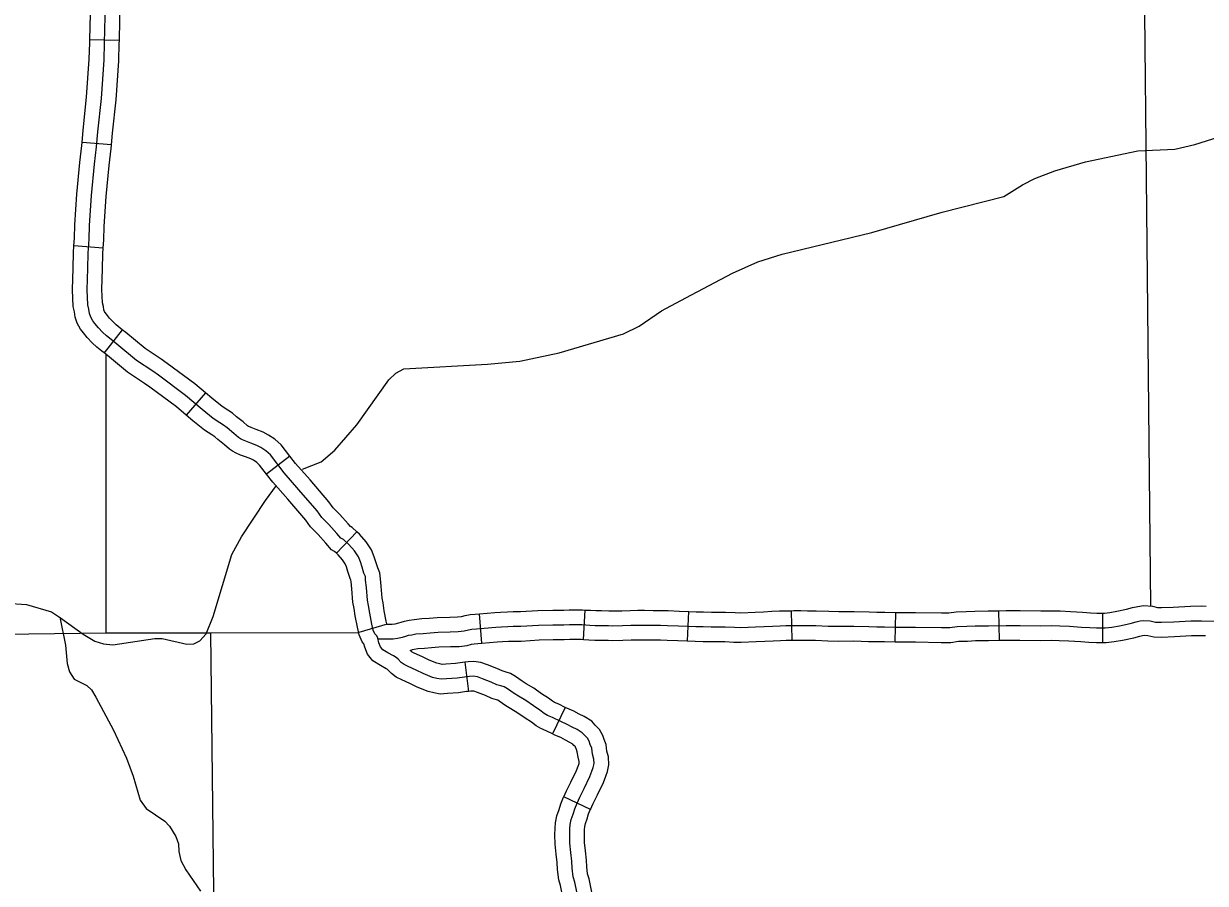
# Model space of a CAD drawing. Extents: x 1377389 to 1380723, y 1168351 to 1170484.
# Drawn here: x 1379618.3 to 1379738.6, y 1169298.6 to 1169386.1 of the extents above; entities that cross this region are included whole.
import ezdxf

# ---------------------------------------------------------------- set-up
doc = ezdxf.new("R2010")
doc.units = 0
doc.layers.add('B_Fill', color=7, linetype='Continuous')

msp = doc.modelspace()

# ---------------------------------------------------------------- linework, layer by layer
at = {"layer": 'B_Fill'}
for p, q in [((1379628.05, 1169384.38), (1379625.05, 1169384.44)), ((1379627.26, 1169373.77), (1379624.27, 1169374)), ((1379626.41, 1169363.25), (1379623.42, 1169363.47)), ((1379628.35, 1169354.94), (1379626.49, 1169352.59)), ((1379636.8, 1169348.53), (1379634.86, 1169346.24)), ((1379645.4, 1169342.08), (1379643.02, 1169340.25)), ((1379652.22, 1169334.36), (1379650.15, 1169332.19)), ((1379664.93, 1169323.04), (1379664.71, 1169326.03)), ((1379675.27, 1169323.42), (1379675.46, 1169326.41)), ((1379685.86, 1169323.26), (1379685.98, 1169326.26)), ((1379696.5, 1169323.34), (1379696.44, 1169326.34)), ((1379706.99, 1169323.17), (1379707.07, 1169326.17)), ((1379717.6, 1169323.33), (1379717.55, 1169326.33)), ((1379728.13, 1169323.1), (1379728.13, 1169326.1)), ((1379655.29, 1169324.96), (1379652.41, 1169324.11)), ((1379663.19, 1169321.1), (1379663.57, 1169318.12)), ((1379673.41, 1169316.5), (1379672.11, 1169313.8)), ((1379675.98, 1169306.11), (1379673.27, 1169307.39))]:
    msp.add_line(p, q, dxfattribs=at)
for points in [[(1379731.91, 1169430.81), (1379732.97, 1169326.8)], [(1379669.4, 1169317.19), (1379668.67, 1169317.63), (1379668.21, 1169317.9), (1379667.53, 1169318.39), (1379667.21, 1169318.59), (1379666.87, 1169318.7), (1379666.47, 1169318.81), (1379665.89, 1169319.08), (1379665.01, 1169319.42), (1379664.48, 1169319.6), (1379664.04, 1169319.67), (1379663.68, 1169319.65), (1379663.16, 1169319.58), (1379662.41, 1169319.47), (1379661.35, 1169319.4), (1379660.79, 1169319.37), (1379660.35, 1169319.45), (1379659.92, 1169319.55), (1379658.95, 1169319.94), (1379658.25, 1169320.28), (1379657.42, 1169320.66), (1379657.03, 1169320.85), (1379656.74, 1169321.08), (1379656.41, 1169321.41), (1379656.22, 1169321.58), (1379655.93, 1169321.73), (1379655.37, 1169322.06), (1379654.85, 1169322.37), (1379654.61, 1169322.67), (1379654.46, 1169323.07), (1379654.35, 1169323.54), (1379654.25, 1169323.77), (1379654.04, 1169323.99), (1379653.89, 1169324.35), (1379653.75, 1169324.97), (1379653.54, 1169326.08), (1379653.41, 1169326.86), (1379653.29, 1169327.41), (1379653.19, 1169328.69), (1379653.11, 1169329.44), (1379653.08, 1169329.83), (1379652.93, 1169330.16), (1379652.74, 1169330.78), (1379652.58, 1169331.33), (1379652.37, 1169331.82), (1379651.97, 1169332.44), (1379651.4, 1169333.07), (1379650.85, 1169333.59), (1379650.6, 1169333.73), (1379650.19, 1169334.2), (1379649.37, 1169335.13), (1379648.66, 1169335.84), (1379648.19, 1169336.5), (1379646.32, 1169338.66), (1379644.81, 1169340.39), (1379643.42, 1169342.2), (1379642.95, 1169342.61), (1379642.46, 1169342.94), (1379642.05, 1169343.16), (1379641.42, 1169343.4), (1379640.93, 1169343.59), (1379640.57, 1169343.73), (1379640.38, 1169343.84), (1379640.19, 1169343.98), (1379639.69, 1169344.39), (1379639.01, 1169344.94), (1379638.65, 1169345.24), (1379638.27, 1169345.48), (1379637.61, 1169345.92), (1379636.49, 1169346.83), (1379634.79, 1169348.26), (1379632.03, 1169350.3), (1379631.45, 1169350.71), (1379629.78, 1169351.82), (1379627.78, 1169353.48), (1379627.21, 1169353.94), (1379626.74, 1169354.31), (1379626.35, 1169354.69), (1379625.92, 1169355.14), (1379625.57, 1169355.59), (1379625.35, 1169355.84), (1379625.15, 1169356.22), (1379625.02, 1169356.61), (1379624.94, 1169357.04), (1379624.85, 1169357.49), (1379624.78, 1169359.02), (1379624.85, 1169361.17), (1379624.87, 1169362.75), (1379624.97, 1169364.17), (1379625.02, 1169365.54), (1379625.23, 1169368.61), (1379625.51, 1169371.81), (1379625.74, 1169373.55), (1379625.86, 1169375.1), (1379626.22, 1169378.47), (1379626.49, 1169382.41), (1379626.55, 1169384.12), (1379626.64, 1169388.17)], [(1379628.05, 1169384.38), (1379628.14, 1169388.45)], [(1379625.05, 1169384.44), (1379625.11, 1169387.11)], [(1379624.27, 1169374), (1379624.36, 1169375.24), (1379624.72, 1169378.61), (1379624.99, 1169382.48), (1379625.05, 1169384.16), (1379625.05, 1169384.44)], [(1379627.26, 1169373.77), (1379627.35, 1169374.96), (1379627.71, 1169378.34), (1379627.98, 1169382.33), (1379628.04, 1169384.08), (1379628.05, 1169384.38)], [(1379646.67, 1169340.76), (1379648.6, 1169341.5), (1379649.99, 1169342.69), (1379652.22, 1169345.26), (1379655.46, 1169349.85), (1379656.17, 1169350.52), (1379657.01, 1169350.95), (1379665.51, 1169351.42), (1379668.81, 1169351.75), (1379672.79, 1169352.6), (1379679.36, 1169354.54), (1379680.94, 1169355.32), (1379683.22, 1169356.85), (1379685.68, 1169358.19), (1379690.43, 1169360.69), (1379693.02, 1169361.85), (1379695.49, 1169362.65), (1379704.62, 1169364.85), (1379711.76, 1169366.9), (1379718.04, 1169368.49), (1379719.95, 1169369.7), (1379721.21, 1169370.33), (1379723.23, 1169371.13), (1379726.37, 1169372.03), (1379731.67, 1169373.16), (1379735.45, 1169373.31), (1379737.47, 1169373.79), (1379742.44, 1169375.36)], [(1379623.42, 1169363.47), (1379623.47, 1169364.25), (1379623.52, 1169365.61), (1379623.73, 1169368.73), (1379624.02, 1169371.97), (1379624.24, 1169373.71), (1379624.27, 1169374)], [(1379626.41, 1169363.25), (1379626.47, 1169364.09), (1379626.51, 1169365.46), (1379626.72, 1169368.5), (1379627, 1169371.65), (1379627.23, 1169373.4), (1379627.26, 1169373.77)], [(1379626.49, 1169352.59), (1379626.27, 1169352.76), (1379625.75, 1169353.18), (1379625.29, 1169353.62), (1379624.78, 1169354.16), (1379624.41, 1169354.63), (1379624.1, 1169354.99), (1379623.77, 1169355.62), (1379623.56, 1169356.23), (1379623.47, 1169356.77), (1379623.36, 1169357.31), (1379623.27, 1169359.01), (1379623.35, 1169361.2), (1379623.37, 1169362.81), (1379623.42, 1169363.47)], [(1379628.35, 1169354.94), (1379628.14, 1169355.11), (1379627.73, 1169355.44), (1379627.41, 1169355.75), (1379627.05, 1169356.12), (1379626.73, 1169356.54), (1379626.59, 1169356.7), (1379626.53, 1169356.81), (1379626.47, 1169356.98), (1379626.42, 1169357.32), (1379626.34, 1169357.68), (1379626.28, 1169359.03), (1379626.35, 1169361.14), (1379626.37, 1169362.68), (1379626.41, 1169363.25)], [(1379636.8, 1169348.53), (1379635.72, 1169349.44), (1379632.91, 1169351.52), (1379632.29, 1169351.95), (1379630.68, 1169353.02), (1379628.72, 1169354.65), (1379628.35, 1169354.94)], [(1379634.86, 1169346.24), (1379633.86, 1169347.08), (1379631.16, 1169349.08), (1379630.61, 1169349.47), (1379628.89, 1169350.61), (1379626.83, 1169352.32), (1379626.49, 1169352.59)], [(1379626.66, 1169352.46), (1379626.68, 1169324.08)], [(1379645.4, 1169342.08), (1379644.52, 1169343.23), (1379643.87, 1169343.8), (1379643.23, 1169344.22), (1379642.68, 1169344.52), (1379641.96, 1169344.8), (1379641.47, 1169344.99), (1379641.22, 1169345.09), (1379641.19, 1169345.1), (1379641.1, 1169345.16), (1379640.64, 1169345.55), (1379639.96, 1169346.09), (1379639.55, 1169346.45), (1379639.09, 1169346.74), (1379638.5, 1169347.13), (1379637.45, 1169347.98), (1379636.8, 1169348.53)], [(1379643.02, 1169340.25), (1379642.32, 1169341.17), (1379642.03, 1169341.42), (1379641.69, 1169341.65), (1379641.42, 1169341.79), (1379640.87, 1169342), (1379640.38, 1169342.19), (1379639.92, 1169342.37), (1379639.57, 1169342.58), (1379639.27, 1169342.79), (1379638.74, 1169343.23), (1379638.06, 1169343.78), (1379637.76, 1169344.03), (1379637.45, 1169344.23), (1379636.72, 1169344.71), (1379635.54, 1169345.67), (1379634.86, 1169346.24)], [(1379652.22, 1169334.36), (1379651.75, 1169334.81), (1379651.56, 1169334.91), (1379651.32, 1169335.19), (1379650.47, 1169336.15), (1379649.81, 1169336.81), (1379649.38, 1169337.42), (1379647.45, 1169339.65), (1379645.97, 1169341.34), (1379645.4, 1169342.08)], [(1379650.15, 1169332.19), (1379649.95, 1169332.37), (1379649.65, 1169332.54), (1379649.07, 1169333.2), (1379648.28, 1169334.1), (1379647.51, 1169334.87), (1379647.01, 1169335.57), (1379645.19, 1169337.68), (1379643.65, 1169339.44), (1379643.02, 1169340.25)], [(1379627.38, 1169322.88), (1379631.65, 1169323.52), (1379632.41, 1169323.51), (1379634.9, 1169322.93), (1379635.64, 1169322.98), (1379636.25, 1169323.26), (1379636.88, 1169323.99), (1379637.61, 1169325.76), (1379639.5, 1169332.07), (1379640.47, 1169333.87), (1379642.92, 1169337.55), (1379644.05, 1169339.1)], [(1379655.28, 1169324.99), (1379655.21, 1169325.28), (1379655.01, 1169326.34), (1379654.88, 1169327.13), (1379654.78, 1169327.62), (1379654.69, 1169328.83), (1379654.61, 1169329.59), (1379654.55, 1169330.21), (1379654.34, 1169330.69), (1379654.17, 1169331.21), (1379653.99, 1169331.84), (1379653.7, 1169332.52), (1379653.17, 1169333.35), (1379652.47, 1169334.12), (1379652.22, 1169334.36)], [(1379652.94, 1169322.97), (1379652.75, 1169323.17), (1379652.46, 1169323.89), (1379652.28, 1169324.66), (1379652.06, 1169325.81), (1379651.93, 1169326.58), (1379651.8, 1169327.2), (1379651.7, 1169328.56), (1379651.62, 1169329.3), (1379651.61, 1169329.45), (1379651.53, 1169329.62), (1379651.3, 1169330.34), (1379651.16, 1169330.82), (1379651.03, 1169331.12), (1379650.77, 1169331.53), (1379650.32, 1169332.02), (1379650.15, 1169332.19)], [(1379616.55, 1169327.1), (1379618.59, 1169326.96), (1379621.13, 1169326.22), (1379622.07, 1169325.63), (1379624.37, 1169323.94), (1379625.57, 1169323.23), (1379626.44, 1169322.96), (1379627.38, 1169322.88)], [(1379655.29, 1169324.96), (1379655.49, 1169324.96), (1379655.8, 1169324.98), (1379656.1, 1169325.01), (1379656.5, 1169325.1), (1379656.72, 1169325.16), (1379657.05, 1169325.29), (1379657.55, 1169325.38), (1379658.04, 1169325.46), (1379658.82, 1169325.53), (1379659.56, 1169325.59), (1379660.4, 1169325.66), (1379661.67, 1169325.69), (1379662.44, 1169325.71), (1379662.87, 1169325.76), (1379663.23, 1169325.86), (1379663.73, 1169325.94), (1379664.25, 1169326), (1379664.71, 1169326.03)], [(1379664.71, 1169326.03), (1379666.25, 1169326.15), (1379666.83, 1169326.2), (1379667.54, 1169326.23), (1379668.11, 1169326.25), (1379668.85, 1169326.25), (1379670.64, 1169326.36), (1379672.14, 1169326.4), (1379673.26, 1169326.41), (1379673.82, 1169326.43), (1379674.54, 1169326.44), (1379675.18, 1169326.43), (1379675.46, 1169326.41)], [(1379675.46, 1169326.41), (1379676, 1169326.38), (1379676.52, 1169326.35), (1379677.11, 1169326.35), (1379677.86, 1169326.33), (1379678.26, 1169326.31), (1379679.18, 1169326.33), (1379680.04, 1169326.36), (1379680.79, 1169326.38), (1379681.48, 1169326.38), (1379682.35, 1169326.36), (1379683.13, 1169326.36), (1379683.88, 1169326.35), (1379685.01, 1169326.3), (1379685.94, 1169326.26), (1379685.98, 1169326.26)], [(1379685.98, 1169326.26), (1379686.74, 1169326.23), (1379687.5, 1169326.22), (1379688.29, 1169326.2), (1379689.02, 1169326.2), (1379689.72, 1169326.2), (1379690.7, 1169326.15), (1379691.28, 1169326.14), (1379692.73, 1169326.2), (1379693.58, 1169326.23), (1379694.43, 1169326.28), (1379695.23, 1169326.31), (1379695.83, 1169326.33), (1379696.44, 1169326.34)], [(1379696.44, 1169326.34), (1379696.67, 1169326.35), (1379697.38, 1169326.35), (1379698.08, 1169326.33), (1379698.94, 1169326.33), (1379700.23, 1169326.28), (1379701.27, 1169326.25), (1379702.81, 1169326.27), (1379704.35, 1169326.22), (1379705.12, 1169326.2), (1379705.94, 1169326.2), (1379707.07, 1169326.17)], [(1379707.07, 1169326.17), (1379707.1, 1169326.17), (1379708.26, 1169326.17), (1379709.07, 1169326.17), (1379711.71, 1169326.12), (1379712.44, 1169326.12), (1379713.18, 1169326.23), (1379714.23, 1169326.25), (1379715.08, 1169326.3), (1379716.46, 1169326.31), (1379717.55, 1169326.33)], [(1379717.55, 1169326.33), (1379718.29, 1169326.35), (1379719.71, 1169326.35), (1379721.81, 1169326.31), (1379722.89, 1169326.33), (1379723.78, 1169326.31), (1379724.83, 1169326.26), (1379726.06, 1169326.18), (1379726.85, 1169326.13), (1379727.52, 1169326.1), (1379728.13, 1169326.1)], [(1379728.13, 1169326.1), (1379728.28, 1169326.1), (1379728.84, 1169326.17), (1379729.55, 1169326.29), (1379730.54, 1169326.5), (1379731.15, 1169326.68), (1379731.67, 1169326.78), (1379732.25, 1169326.86), (1379733.17, 1169326.79), (1379733.69, 1169326.67), (1379734.09, 1169326.66), (1379735.26, 1169326.7), (1379737.04, 1169326.8), (1379738.17, 1169326.82), (1379738.63, 1169326.81)], [(1379621.99, 1169325.69), (1379622.58, 1169322.83), (1379622.75, 1169320.98), (1379622.98, 1169320.12), (1379623.45, 1169319.38), (1379624.75, 1169318.71), (1379625.22, 1169318.29), (1379625.65, 1169317.53), (1379627.45, 1169314.19), (1379628.78, 1169311.32), (1379629.47, 1169309.51), (1379630.18, 1169307.07), (1379630.79, 1169306.22), (1379632.69, 1169304.93), (1379633.15, 1169304.39), (1379633.79, 1169303.37), (1379634.06, 1169302.62), (1379634.11, 1169301.82), (1379634.32, 1169300.91), (1379634.8, 1169299.97), (1379636.32, 1169297.8)], [(1379654.35, 1169323.46), (1379655.18, 1169323.46), (1379655.52, 1169323.46), (1379655.91, 1169323.48), (1379656.34, 1169323.53), (1379656.87, 1169323.64), (1379657.2, 1169323.74), (1379657.46, 1169323.84), (1379657.8, 1169323.9), (1379658.22, 1169323.97), (1379658.96, 1169324.03), (1379659.69, 1169324.1), (1379660.49, 1169324.16), (1379661.71, 1169324.2), (1379662.54, 1169324.21), (1379663.15, 1169324.28), (1379663.56, 1169324.39), (1379663.93, 1169324.46), (1379664.39, 1169324.5), (1379666.37, 1169324.65), (1379666.93, 1169324.7), (1379667.59, 1169324.73), (1379668.13, 1169324.75), (1379668.9, 1169324.75), (1379670.7, 1169324.86), (1379672.17, 1169324.9), (1379673.29, 1169324.91), (1379673.86, 1169324.93), (1379674.54, 1169324.94), (1379675.11, 1169324.93), (1379675.91, 1169324.88), (1379676.48, 1169324.85), (1379677.09, 1169324.85), (1379677.81, 1169324.83), (1379678.25, 1169324.81), (1379679.23, 1169324.83), (1379680.09, 1169324.86), (1379680.8, 1169324.88), (1379681.47, 1169324.88), (1379682.33, 1169324.86), (1379683.11, 1169324.86), (1379683.83, 1169324.85), (1379684.95, 1169324.8), (1379685.88, 1169324.76), (1379686.69, 1169324.73), (1379687.47, 1169324.72), (1379688.27, 1169324.7), (1379689.02, 1169324.7), (1379689.69, 1169324.7), (1379690.65, 1169324.65), (1379691.3, 1169324.63), (1379692.79, 1169324.7), (1379693.65, 1169324.73), (1379694.5, 1169324.78), (1379695.28, 1169324.81), (1379695.87, 1169324.83), (1379696.68, 1169324.85), (1379697.36, 1169324.85), (1379698.06, 1169324.83), (1379698.91, 1169324.83), (1379700.18, 1169324.78), (1379701.25, 1169324.75), (1379702.8, 1169324.76), (1379704.31, 1169324.72), (1379705.11, 1169324.7), (1379705.92, 1169324.7), (1379707.08, 1169324.67), (1379708.26, 1169324.67), (1379709.06, 1169324.67), (1379711.7, 1169324.62), (1379712.56, 1169324.62), (1379713.31, 1169324.73), (1379714.28, 1169324.75), (1379715.13, 1169324.8), (1379716.48, 1169324.81), (1379718.3, 1169324.85), (1379719.7, 1169324.85), (1379721.81, 1169324.81), (1379722.89, 1169324.83), (1379723.73, 1169324.81), (1379724.74, 1169324.76), (1379725.96, 1169324.68), (1379726.78, 1169324.63), (1379727.49, 1169324.6), (1379728.37, 1169324.6), (1379729.05, 1169324.68), (1379729.83, 1169324.81), (1379730.91, 1169325.04), (1379731.51, 1169325.22), (1379731.92, 1169325.3), (1379732.29, 1169325.35), (1379732.94, 1169325.3), (1379733.49, 1169325.17), (1379734.1, 1169325.16), (1379735.33, 1169325.2), (1379737.09, 1169325.3), (1379738.16, 1169325.32), (1379739.94, 1169325.27)], [(1379558.66, 1169323.22), (1379626.68, 1169324.08), (1379637.32, 1169324.1), (1379652.38, 1169324.13)], [(1379637.32, 1169324.1), (1379639.21, 1169160.17)], [(1379728.13, 1169323.1), (1379728.46, 1169323.1), (1379729.26, 1169323.2), (1379730.11, 1169323.34), (1379731.28, 1169323.59), (1379731.87, 1169323.76), (1379732.16, 1169323.82), (1379732.33, 1169323.84), (1379732.71, 1169323.82), (1379733.3, 1169323.68), (1379734.1, 1169323.65), (1379735.4, 1169323.71), (1379737.14, 1169323.8), (1379738.15, 1169323.82), (1379738.55, 1169323.81)], [(1379663.57, 1169318.12), (1379663.36, 1169318.1), (1379662.57, 1169317.98), (1379661.44, 1169317.91), (1379660.69, 1169317.86), (1379660.04, 1169317.98), (1379659.47, 1169318.12), (1379658.34, 1169318.57), (1379657.61, 1169318.93), (1379656.78, 1169319.3), (1379656.23, 1169319.58), (1379655.74, 1169319.95), (1379655.37, 1169320.32), (1379655.36, 1169320.34), (1379655.21, 1169320.41), (1379654.61, 1169320.77), (1379653.85, 1169321.22), (1379653.29, 1169321.93), (1379653.03, 1169322.62), (1379652.94, 1169322.97)], [(1379657.64, 1169322.3), (1379657.87, 1169322.39), (1379658.06, 1169322.42), (1379658.41, 1169322.48), (1379659.09, 1169322.54), (1379659.82, 1169322.6), (1379660.57, 1169322.66), (1379661.74, 1169322.7), (1379662.63, 1169322.71), (1379663.44, 1169322.8), (1379663.89, 1169322.93), (1379664.14, 1169322.97), (1379664.53, 1169323.01), (1379664.93, 1169323.04)], [(1379664.93, 1169323.04), (1379666.5, 1169323.16), (1379667.03, 1169323.2), (1379667.65, 1169323.23), (1379668.15, 1169323.25), (1379668.94, 1169323.25), (1379670.77, 1169323.36), (1379672.19, 1169323.4), (1379673.32, 1169323.41), (1379673.9, 1169323.43), (1379674.54, 1169323.44), (1379675.04, 1169323.43), (1379675.27, 1169323.42)], [(1379675.27, 1169323.42), (1379675.82, 1169323.38), (1379676.43, 1169323.35), (1379677.08, 1169323.35), (1379677.77, 1169323.33), (1379678.23, 1169323.31), (1379679.27, 1169323.33), (1379680.13, 1169323.36), (1379680.82, 1169323.38), (1379681.46, 1169323.38), (1379682.32, 1169323.36), (1379683.1, 1169323.36), (1379683.78, 1169323.35), (1379684.89, 1169323.3), (1379685.82, 1169323.27), (1379685.86, 1169323.26)], [(1379685.86, 1169323.26), (1379686.65, 1169323.23), (1379687.44, 1169323.22), (1379688.26, 1169323.2), (1379689.02, 1169323.2), (1379689.65, 1169323.2), (1379690.59, 1169323.15), (1379691.31, 1169323.13), (1379692.85, 1169323.2), (1379693.73, 1169323.23), (1379694.58, 1169323.28), (1379695.33, 1169323.31), (1379695.9, 1169323.33), (1379696.5, 1169323.34)], [(1379696.5, 1169323.34), (1379696.7, 1169323.35), (1379697.35, 1169323.35), (1379698.05, 1169323.33), (1379698.88, 1169323.33), (1379700.13, 1169323.28), (1379701.24, 1169323.25), (1379702.78, 1169323.26), (1379704.27, 1169323.22), (1379705.09, 1169323.2), (1379705.9, 1169323.2), (1379706.99, 1169323.17)], [(1379706.99, 1169323.17), (1379707.05, 1169323.17), (1379708.26, 1169323.17), (1379709.05, 1169323.17), (1379711.68, 1169323.12), (1379712.67, 1169323.12), (1379713.43, 1169323.23), (1379714.34, 1169323.25), (1379715.18, 1169323.3), (1379716.5, 1169323.31), (1379717.6, 1169323.33)], [(1379717.6, 1169323.33), (1379718.31, 1169323.35), (1379719.69, 1169323.35), (1379721.81, 1169323.31), (1379722.88, 1169323.33), (1379723.68, 1169323.31), (1379724.66, 1169323.27), (1379725.87, 1169323.19), (1379726.7, 1169323.14), (1379727.46, 1169323.1), (1379728.13, 1169323.1)], [(1379663.19, 1169321.1), (1379662.95, 1169321.07), (1379662.25, 1169320.96), (1379661.27, 1169320.9), (1379660.88, 1169320.88), (1379660.65, 1169320.92), (1379660.37, 1169320.99), (1379659.56, 1169321.31), (1379658.89, 1169321.64), (1379658.06, 1169322.01), (1379657.83, 1169322.13), (1379657.73, 1169322.21), (1379657.64, 1169322.3)], [(1379673.41, 1169316.5), (1379672.76, 1169316.81), (1379672.32, 1169317.01), (1379672.13, 1169317.13), (1379671.71, 1169317.44), (1379671.02, 1169317.89), (1379670.21, 1169318.45), (1379669.44, 1169318.91), (1379669.03, 1169319.16), (1379668.36, 1169319.63), (1379667.86, 1169319.95), (1379667.31, 1169320.13), (1379666.99, 1169320.23), (1379666.47, 1169320.46), (1379665.52, 1169320.83), (1379664.83, 1169321.06), (1379664.11, 1169321.17), (1379663.55, 1169321.14), (1379663.19, 1169321.1)], [(1379672.11, 1169313.8), (1379671.49, 1169314.1), (1379670.92, 1169314.35), (1379670.46, 1169314.63), (1379669.99, 1169314.98), (1379669.35, 1169315.4), (1379668.59, 1169315.92), (1379667.89, 1169316.34), (1379667.39, 1169316.65), (1379666.69, 1169317.14), (1379666.56, 1169317.22), (1379666.43, 1169317.27), (1379665.95, 1169317.4), (1379665.31, 1169317.7), (1379664.5, 1169318.01), (1379664.13, 1169318.14), (1379663.96, 1169318.16), (1379663.81, 1169318.15), (1379663.57, 1169318.12)], [(1379674.79, 1169296.74), (1379674.38, 1169298.71), (1379674.23, 1169299.25), (1379674.12, 1169300.12), (1379674.08, 1169300.84), (1379673.99, 1169301.72), (1379673.89, 1169302.67), (1379673.87, 1169303.5), (1379673.89, 1169304.12), (1379673.92, 1169304.56), (1379674.02, 1169305.07), (1379674.21, 1169305.64), (1379674.39, 1169306.18), (1379674.62, 1169306.75), (1379674.92, 1169307.37), (1379675.34, 1169308.24), (1379675.93, 1169309.46), (1379676.14, 1169310), (1379676.27, 1169310.38), (1379676.35, 1169310.78), (1379676.34, 1169311.23), (1379676.19, 1169311.73), (1379676.11, 1169312.34), (1379675.96, 1169312.71), (1379675.85, 1169313.05), (1379675.68, 1169313.36), (1379675.39, 1169313.66), (1379675.14, 1169313.92), (1379674.62, 1169314.25), (1379674.13, 1169314.49), (1379673.63, 1169314.77), (1379672.97, 1169315.05), (1379672.13, 1169315.46), (1379671.62, 1169315.68), (1379671.29, 1169315.88), (1379670.85, 1169316.21), (1379670.18, 1169316.65), (1379669.4, 1169317.19)], [(1379675.98, 1169306.11), (1379676.27, 1169306.72), (1379676.69, 1169307.58), (1379677.3, 1169308.86), (1379677.55, 1169309.48), (1379677.72, 1169309.98), (1379677.86, 1169310.66), (1379677.83, 1169311.47), (1379677.66, 1169312.04), (1379677.57, 1169312.71), (1379677.37, 1169313.22), (1379677.23, 1169313.64), (1379676.9, 1169314.26), (1379676.47, 1169314.7), (1379676.11, 1169315.09), (1379675.36, 1169315.56), (1379674.83, 1169315.82), (1379674.28, 1169316.12), (1379673.59, 1169316.41), (1379673.41, 1169316.5)], [(1379673.27, 1169307.39), (1379673.56, 1169308.02), (1379673.99, 1169308.89), (1379674.55, 1169310.06), (1379674.73, 1169310.52), (1379674.82, 1169310.77), (1379674.85, 1169310.91), (1379674.84, 1169310.98), (1379674.72, 1169311.42), (1379674.64, 1169311.96), (1379674.55, 1169312.2), (1379674.46, 1169312.46), (1379674.46, 1169312.47), (1379674.31, 1169312.62), (1379674.18, 1169312.75), (1379673.89, 1169312.94), (1379673.44, 1169313.16), (1379672.97, 1169313.42), (1379672.36, 1169313.68), (1379672.11, 1169313.8)], [(1379673.37, 1169296.14), (1379673.31, 1169296.46), (1379672.92, 1169298.37), (1379672.76, 1169298.96), (1379672.62, 1169299.99), (1379672.59, 1169300.72), (1379672.49, 1169301.56), (1379672.39, 1169302.58), (1379672.37, 1169303.51), (1379672.39, 1169304.2), (1379672.43, 1169304.76), (1379672.57, 1169305.46), (1379672.79, 1169306.12), (1379672.98, 1169306.69), (1379673.25, 1169307.35), (1379673.27, 1169307.39)], [(1379676.32, 1169296.65), (1379676.26, 1169297.02), (1379675.84, 1169299.06), (1379675.7, 1169299.55), (1379675.61, 1169300.25), (1379675.58, 1169300.95), (1379675.48, 1169301.88), (1379675.39, 1169302.76), (1379675.37, 1169303.5), (1379675.39, 1169304.05), (1379675.41, 1169304.36), (1379675.47, 1169304.68), (1379675.64, 1169305.16), (1379675.8, 1169305.66), (1379676, 1169306.15), (1379675.98, 1169306.11)]]:
    msp.add_lwpolyline(points, dxfattribs=at)

doc.saveas('drawing.dxf')
